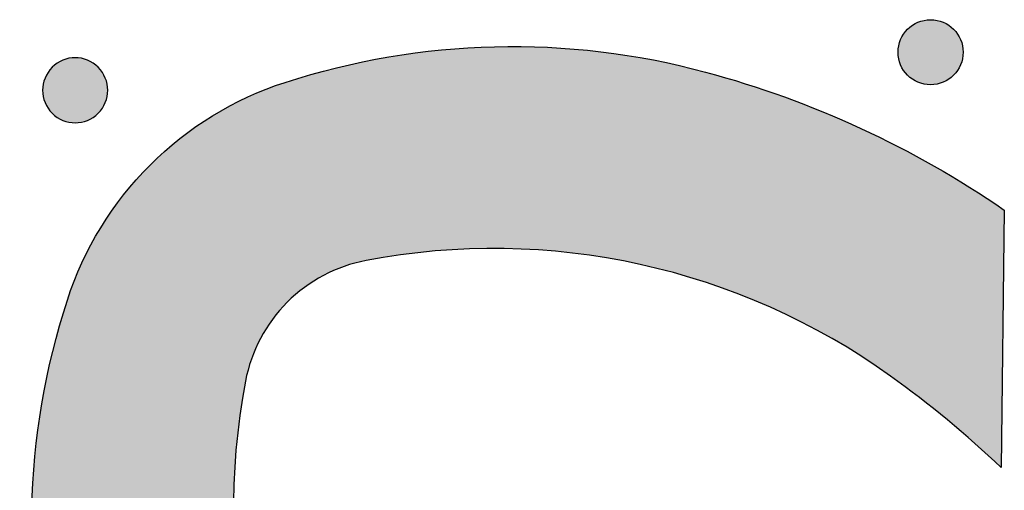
# Model space of a CAD drawing. Header units: millimetres. Extents: x -3873 to -97, y 912 to 4165.
# Tile 458 of 656: x -1485 to -1431, y 2713 to 2739. Entities that reach past the tile are written whole.
import ezdxf

# ---------------------------------------------------------------- set-up
doc = ezdxf.new("R2010")
doc.units = ezdxf.units.MM
doc.layers.add('pattern', color=7, linetype='Continuous', true_color=0x000000)

msp = doc.modelspace()

# ---------------------------------------------------------------- hatches: boundary and pattern name
at = {"layer": 'pattern'}
for points in [[(-1436.76, 2736.011), (-1436.732, 2735.984), (-1436.703, 2735.957), (-1436.673, 2735.93), (-1436.642, 2735.904), (-1436.611, 2735.878), (-1436.578, 2735.853), (-1436.545, 2735.828), (-1436.511, 2735.804), (-1436.476, 2735.781), (-1436.44, 2735.758), (-1436.404, 2735.736), (-1436.367, 2735.715), (-1436.329, 2735.694), (-1436.29, 2735.674), (-1436.25, 2735.656), (-1436.21, 2735.638), (-1436.17, 2735.621), (-1436.128, 2735.605), (-1436.086, 2735.589), (-1436.044, 2735.575), (-1436.001, 2735.562), (-1435.957, 2735.55), (-1435.913, 2735.539), (-1435.869, 2735.529), (-1435.824, 2735.521), (-1435.78, 2735.513), (-1435.734, 2735.507), (-1435.689, 2735.501), (-1435.643, 2735.497), (-1435.597, 2735.494), (-1435.552, 2735.492), (-1435.506, 2735.492), (-1435.46, 2735.492), (-1435.414, 2735.494), (-1435.368, 2735.497), (-1435.322, 2735.501), (-1435.277, 2735.507), (-1435.232, 2735.513), (-1435.187, 2735.521), (-1435.142, 2735.529), (-1435.098, 2735.539), (-1435.054, 2735.55), (-1435.01, 2735.562), (-1434.967, 2735.575), (-1434.925, 2735.59), (-1434.883, 2735.605), (-1434.842, 2735.621), (-1434.801, 2735.638), (-1434.761, 2735.656), (-1434.721, 2735.675), (-1434.683, 2735.694), (-1434.645, 2735.715), (-1434.607, 2735.736), (-1434.571, 2735.758), (-1434.535, 2735.781), (-1434.5, 2735.804), (-1434.466, 2735.828), (-1434.433, 2735.853), (-1434.4, 2735.878), (-1434.369, 2735.904), (-1434.338, 2735.93), (-1434.308, 2735.957), (-1434.279, 2735.984), (-1434.251, 2736.012), (-1434.223, 2736.04), (-1434.196, 2736.069), (-1434.17, 2736.099), (-1434.143, 2736.129), (-1434.118, 2736.161), (-1434.092, 2736.193), (-1434.068, 2736.227), (-1434.044, 2736.261), (-1434.02, 2736.296), (-1433.998, 2736.331), (-1433.976, 2736.368), (-1433.954, 2736.405), (-1433.934, 2736.443), (-1433.914, 2736.482), (-1433.895, 2736.521), (-1433.877, 2736.561), (-1433.86, 2736.602), (-1433.844, 2736.644), (-1433.829, 2736.686), (-1433.815, 2736.728), (-1433.802, 2736.771), (-1433.79, 2736.814), (-1433.779, 2736.858), (-1433.769, 2736.903), (-1433.76, 2736.947), (-1433.753, 2736.992), (-1433.746, 2737.037), (-1433.741, 2737.083), (-1433.737, 2737.129), (-1433.734, 2737.174), (-1433.732, 2737.22), (-1433.731, 2737.266), (-1433.732, 2737.312), (-1433.734, 2737.358), (-1433.737, 2737.404), (-1433.741, 2737.449), (-1433.746, 2737.495), (-1433.753, 2737.54), (-1433.76, 2737.585), (-1433.769, 2737.63), (-1433.779, 2737.674), (-1433.79, 2737.718), (-1433.802, 2737.761), (-1433.815, 2737.804), (-1433.829, 2737.847), (-1433.844, 2737.889), (-1433.86, 2737.93), (-1433.877, 2737.971), (-1433.895, 2738.011), (-1433.914, 2738.05), (-1433.934, 2738.089), (-1433.954, 2738.127), (-1433.976, 2738.164), (-1433.998, 2738.201), (-1434.02, 2738.237), (-1434.044, 2738.272), (-1434.068, 2738.306), (-1434.093, 2738.339), (-1434.118, 2738.371), (-1434.144, 2738.403), (-1434.17, 2738.434), (-1434.197, 2738.464), (-1434.224, 2738.493), (-1434.251, 2738.521), (-1434.279, 2738.548), (-1434.308, 2738.575), (-1434.338, 2738.602), (-1434.369, 2738.628), (-1434.401, 2738.654), (-1434.433, 2738.679), (-1434.466, 2738.704), (-1434.5, 2738.728), (-1434.535, 2738.752), (-1434.571, 2738.774), (-1434.608, 2738.796), (-1434.645, 2738.818), (-1434.683, 2738.838), (-1434.722, 2738.858), (-1434.761, 2738.877), (-1434.801, 2738.894), (-1434.842, 2738.911), (-1434.883, 2738.928), (-1434.925, 2738.943), (-1434.968, 2738.957), (-1435.011, 2738.97), (-1435.054, 2738.982), (-1435.098, 2738.993), (-1435.142, 2739.003), (-1435.187, 2739.011), (-1435.232, 2739.019), (-1435.277, 2739.026), (-1435.323, 2739.031), (-1435.368, 2739.035), (-1435.414, 2739.038), (-1435.46, 2739.04), (-1435.506, 2739.04), (-1435.552, 2739.04), (-1435.598, 2739.038), (-1435.643, 2739.035), (-1435.689, 2739.031), (-1435.735, 2739.026), (-1435.78, 2739.019), (-1435.825, 2739.011), (-1435.869, 2739.003), (-1435.914, 2738.993), (-1435.958, 2738.982), (-1436.001, 2738.97), (-1436.044, 2738.957), (-1436.087, 2738.943), (-1436.128, 2738.927), (-1436.17, 2738.911), (-1436.211, 2738.894), (-1436.251, 2738.876), (-1436.29, 2738.858), (-1436.329, 2738.838), (-1436.367, 2738.817), (-1436.404, 2738.796), (-1436.441, 2738.774), (-1436.476, 2738.751), (-1436.511, 2738.728), (-1436.545, 2738.704), (-1436.579, 2738.679), (-1436.611, 2738.654), (-1436.643, 2738.628), (-1436.673, 2738.602), (-1436.703, 2738.575), (-1436.732, 2738.548), (-1436.76, 2738.521), (-1436.788, 2738.492), (-1436.815, 2738.463), (-1436.842, 2738.434), (-1436.868, 2738.403), (-1436.894, 2738.371), (-1436.919, 2738.339), (-1436.944, 2738.305), (-1436.968, 2738.271), (-1436.991, 2738.236), (-1437.014, 2738.201), (-1437.036, 2738.164), (-1437.057, 2738.127), (-1437.078, 2738.089), (-1437.097, 2738.05), (-1437.116, 2738.011), (-1437.134, 2737.971), (-1437.151, 2737.93), (-1437.167, 2737.889), (-1437.182, 2737.847), (-1437.196, 2737.804), (-1437.21, 2737.761), (-1437.222, 2737.718), (-1437.233, 2737.674), (-1437.242, 2737.629), (-1437.251, 2737.585), (-1437.259, 2737.54), (-1437.265, 2737.495), (-1437.271, 2737.449), (-1437.275, 2737.404), (-1437.278, 2737.358), (-1437.279, 2737.312), (-1437.28, 2737.266), (-1437.279, 2737.22), (-1437.278, 2737.174), (-1437.275, 2737.128), (-1437.271, 2737.083), (-1437.265, 2737.037), (-1437.259, 2736.992), (-1437.251, 2736.947), (-1437.242, 2736.902), (-1437.232, 2736.858), (-1437.222, 2736.814), (-1437.209, 2736.771), (-1437.196, 2736.728), (-1437.182, 2736.685), (-1437.167, 2736.643), (-1437.151, 2736.602), (-1437.134, 2736.561), (-1437.116, 2736.521), (-1437.097, 2736.482), (-1437.078, 2736.443), (-1437.057, 2736.405), (-1437.036, 2736.368), (-1437.014, 2736.331), (-1436.991, 2736.295), (-1436.968, 2736.261), (-1436.944, 2736.226), (-1436.919, 2736.193), (-1436.894, 2736.161), (-1436.868, 2736.129), (-1436.842, 2736.098), (-1436.815, 2736.069), (-1436.788, 2736.039)], [(-1461.554, 2684.713), (-1475.598, 2684.544), (-1476.223, 2685.476), (-1476.83, 2686.423), (-1477.417, 2687.383), (-1477.985, 2688.356), (-1478.532, 2689.342), (-1479.059, 2690.34), (-1479.565, 2691.35), (-1480.049, 2692.37), (-1480.512, 2693.4), (-1480.953, 2694.439), (-1481.371, 2695.487), (-1481.768, 2696.543), (-1482.141, 2697.606), (-1482.492, 2698.675), (-1482.819, 2699.751), (-1483.124, 2700.831), (-1483.305, 2701.525), (-1483.474, 2702.224), (-1483.631, 2702.927), (-1483.776, 2703.635), (-1483.908, 2704.347), (-1484.028, 2705.062), (-1484.135, 2705.78), (-1484.229, 2706.501), (-1484.31, 2707.225), (-1484.378, 2707.951), (-1484.433, 2708.679), (-1484.474, 2709.408), (-1484.503, 2710.138), (-1484.518, 2710.869), (-1484.52, 2711.601), (-1484.509, 2712.332), (-1484.485, 2713.064), (-1484.447, 2713.794), (-1484.396, 2714.524), (-1484.331, 2715.252), (-1484.254, 2715.978), (-1484.163, 2716.702), (-1484.06, 2717.424), (-1483.944, 2718.143), (-1483.814, 2718.858), (-1483.672, 2719.571), (-1483.518, 2720.279), (-1483.351, 2720.983), (-1483.172, 2721.683), (-1482.981, 2722.378), (-1482.778, 2723.068), (-1482.563, 2723.752), (-1482.389, 2724.264), (-1482.199, 2724.772), (-1481.994, 2725.275), (-1481.774, 2725.773), (-1481.539, 2726.265), (-1481.289, 2726.751), (-1481.025, 2727.229), (-1480.746, 2727.7), (-1480.454, 2728.162), (-1480.148, 2728.615), (-1479.829, 2729.059), (-1479.498, 2729.492), (-1479.154, 2729.915), (-1478.799, 2730.326), (-1478.433, 2730.726), (-1478.057, 2731.113), (-1477.67, 2731.49), (-1477.27, 2731.856), (-1476.859, 2732.211), (-1476.436, 2732.554), (-1476.003, 2732.886), (-1475.559, 2733.205), (-1475.106, 2733.511), (-1474.644, 2733.803), (-1474.174, 2734.082), (-1473.695, 2734.346), (-1473.21, 2734.596), (-1472.717, 2734.831), (-1472.219, 2735.051), (-1471.716, 2735.256), (-1471.208, 2735.446), (-1470.697, 2735.62), (-1470.012, 2735.835), (-1469.323, 2736.038), (-1468.628, 2736.23), (-1467.928, 2736.409), (-1467.224, 2736.576), (-1466.515, 2736.73), (-1465.803, 2736.873), (-1465.088, 2737.002), (-1464.369, 2737.118), (-1463.647, 2737.222), (-1462.923, 2737.313), (-1462.197, 2737.39), (-1461.468, 2737.455), (-1460.739, 2737.506), (-1460.008, 2737.544), (-1459.277, 2737.568), (-1458.546, 2737.58), (-1457.814, 2737.578), (-1457.083, 2737.563), (-1456.353, 2737.534), (-1455.624, 2737.492), (-1454.896, 2737.438), (-1454.17, 2737.37), (-1453.446, 2737.289), (-1452.725, 2737.195), (-1452.007, 2737.088), (-1451.291, 2736.969), (-1450.58, 2736.836), (-1449.872, 2736.692), (-1449.169, 2736.535), (-1448.47, 2736.366), (-1447.776, 2736.185), (-1446.695, 2735.881), (-1445.62, 2735.553), (-1444.55, 2735.203), (-1443.487, 2734.829), (-1442.431, 2734.433), (-1441.383, 2734.015), (-1440.344, 2733.574), (-1439.314, 2733.112), (-1438.294, 2732.627), (-1437.284, 2732.122), (-1436.286, 2731.595), (-1435.3, 2731.048), (-1434.327, 2730.48), (-1433.366, 2729.893), (-1432.42, 2729.287), (-1431.488, 2728.662), (-1431.654, 2714.617), (-1433.096, 2715.941), (-1434.583, 2717.216), (-1436.113, 2718.438), (-1437.684, 2719.606), (-1438.436, 2720.132), (-1439.204, 2720.641), (-1439.989, 2721.133), (-1440.788, 2721.607), (-1441.603, 2722.063), (-1442.431, 2722.5), (-1443.274, 2722.917), (-1444.128, 2723.313), (-1444.995, 2723.689), (-1445.874, 2724.044), (-1446.762, 2724.376), (-1447.661, 2724.686), (-1448.568, 2724.974), (-1449.484, 2725.238), (-1450.406, 2725.479), (-1451.334, 2725.696), (-1452.268, 2725.89), (-1453.206, 2726.059), (-1454.148, 2726.204), (-1455.092, 2726.325), (-1456.038, 2726.421), (-1456.984, 2726.493), (-1457.93, 2726.541), (-1458.874, 2726.565), (-1459.817, 2726.564), (-1460.756, 2726.54), (-1461.692, 2726.492), (-1462.622, 2726.421), (-1463.547, 2726.327), (-1464.466, 2726.21), (-1465.377, 2726.072), (-1466.28, 2725.911), (-1466.429, 2725.881), (-1466.578, 2725.849), (-1466.727, 2725.813), (-1466.876, 2725.775), (-1467.024, 2725.734), (-1467.171, 2725.689), (-1467.318, 2725.643), (-1467.464, 2725.593), (-1467.61, 2725.541), (-1467.754, 2725.485), (-1467.898, 2725.427), (-1468.041, 2725.367), (-1468.182, 2725.303), (-1468.323, 2725.237), (-1468.462, 2725.168), (-1468.6, 2725.097), (-1468.737, 2725.023), (-1468.872, 2724.946), (-1469.006, 2724.867), (-1469.138, 2724.786), (-1469.269, 2724.702), (-1469.397, 2724.615), (-1469.524, 2724.527), (-1469.65, 2724.436), (-1469.773, 2724.343), (-1469.894, 2724.248), (-1470.014, 2724.151), (-1470.131, 2724.051), (-1470.246, 2723.95), (-1470.359, 2723.847), (-1470.47, 2723.742), (-1470.578, 2723.636), (-1470.685, 2723.527), (-1470.79, 2723.416), (-1470.893, 2723.303), (-1470.994, 2723.188), (-1471.093, 2723.071), (-1471.19, 2722.951), (-1471.286, 2722.83), (-1471.379, 2722.707), (-1471.469, 2722.582), (-1471.558, 2722.455), (-1471.644, 2722.326), (-1471.728, 2722.195), (-1471.81, 2722.063), (-1471.889, 2721.929), (-1471.965, 2721.794), (-1472.039, 2721.658), (-1472.11, 2721.519), (-1472.179, 2721.38), (-1472.245, 2721.24), (-1472.309, 2721.098), (-1472.369, 2720.955), (-1472.427, 2720.811), (-1472.483, 2720.667), (-1472.535, 2720.521), (-1472.585, 2720.375), (-1472.632, 2720.228), (-1472.676, 2720.081), (-1472.717, 2719.933), (-1472.755, 2719.784), (-1472.791, 2719.635), (-1472.823, 2719.486), (-1472.853, 2719.337), (-1473.013, 2718.434), (-1473.152, 2717.523), (-1473.269, 2716.604), (-1473.362, 2715.679), (-1473.433, 2714.749), (-1473.481, 2713.813), (-1473.505, 2712.874), (-1473.505, 2711.931), (-1473.482, 2710.987), (-1473.434, 2710.041), (-1473.361, 2709.095), (-1473.265, 2708.149), (-1473.144, 2707.205), (-1472.999, 2706.263), (-1472.829, 2705.325), (-1472.636, 2704.391), (-1472.419, 2703.463), (-1472.177, 2702.541), (-1471.913, 2701.625), (-1471.625, 2700.718), (-1471.315, 2699.82), (-1470.982, 2698.931), (-1470.628, 2698.053), (-1470.252, 2697.186), (-1469.855, 2696.331), (-1469.438, 2695.489), (-1469.001, 2694.66), (-1468.545, 2693.846), (-1468.071, 2693.046), (-1467.579, 2692.262), (-1467.069, 2691.494), (-1466.544, 2690.742), (-1465.375, 2689.172), (-1464.153, 2687.642), (-1462.878, 2686.155)], [(-1483.392, 2736.447), (-1483.419, 2736.419), (-1483.446, 2736.39), (-1483.473, 2736.36), (-1483.499, 2736.329), (-1483.525, 2736.297), (-1483.55, 2736.265), (-1483.575, 2736.232), (-1483.599, 2736.198), (-1483.622, 2736.163), (-1483.645, 2736.127), (-1483.667, 2736.091), (-1483.688, 2736.053), (-1483.709, 2736.015), (-1483.728, 2735.977), (-1483.747, 2735.937), (-1483.765, 2735.897), (-1483.782, 2735.856), (-1483.798, 2735.815), (-1483.813, 2735.773), (-1483.827, 2735.731), (-1483.84, 2735.688), (-1483.852, 2735.644), (-1483.863, 2735.6), (-1483.873, 2735.556), (-1483.882, 2735.512), (-1483.89, 2735.467), (-1483.896, 2735.421), (-1483.901, 2735.376), (-1483.906, 2735.33), (-1483.909, 2735.285), (-1483.91, 2735.239), (-1483.911, 2735.193), (-1483.91, 2735.147), (-1483.909, 2735.101), (-1483.906, 2735.055), (-1483.901, 2735.01), (-1483.896, 2734.964), (-1483.89, 2734.919), (-1483.882, 2734.874), (-1483.873, 2734.829), (-1483.863, 2734.785), (-1483.852, 2734.741), (-1483.84, 2734.698), (-1483.827, 2734.655), (-1483.813, 2734.612), (-1483.798, 2734.57), (-1483.782, 2734.529), (-1483.765, 2734.488), (-1483.747, 2734.448), (-1483.728, 2734.409), (-1483.709, 2734.37), (-1483.688, 2734.332), (-1483.667, 2734.295), (-1483.645, 2734.258), (-1483.622, 2734.223), (-1483.599, 2734.188), (-1483.575, 2734.154), (-1483.55, 2734.121), (-1483.525, 2734.088), (-1483.499, 2734.057), (-1483.473, 2734.026), (-1483.446, 2733.996), (-1483.419, 2733.967), (-1483.391, 2733.939), (-1483.363, 2733.911), (-1483.334, 2733.884), (-1483.304, 2733.857), (-1483.274, 2733.831), (-1483.242, 2733.805), (-1483.21, 2733.78), (-1483.176, 2733.756), (-1483.142, 2733.732), (-1483.107, 2733.708), (-1483.072, 2733.685), (-1483.035, 2733.663), (-1482.998, 2733.642), (-1482.96, 2733.622), (-1482.921, 2733.602), (-1482.882, 2733.583), (-1482.842, 2733.565), (-1482.801, 2733.548), (-1482.76, 2733.532), (-1482.718, 2733.517), (-1482.675, 2733.503), (-1482.632, 2733.49), (-1482.589, 2733.478), (-1482.545, 2733.467), (-1482.501, 2733.457), (-1482.456, 2733.448), (-1482.411, 2733.441), (-1482.366, 2733.434), (-1482.32, 2733.429), (-1482.275, 2733.425), (-1482.229, 2733.422), (-1482.183, 2733.42), (-1482.137, 2733.419), (-1482.091, 2733.42), (-1482.046, 2733.422), (-1482, 2733.425), (-1481.954, 2733.429), (-1481.909, 2733.434), (-1481.863, 2733.441), (-1481.819, 2733.448), (-1481.774, 2733.457), (-1481.73, 2733.467), (-1481.686, 2733.478), (-1481.642, 2733.49), (-1481.599, 2733.503), (-1481.557, 2733.517), (-1481.515, 2733.532), (-1481.474, 2733.548), (-1481.433, 2733.565), (-1481.393, 2733.583), (-1481.353, 2733.602), (-1481.315, 2733.622), (-1481.277, 2733.642), (-1481.239, 2733.664), (-1481.203, 2733.686), (-1481.167, 2733.708), (-1481.132, 2733.732), (-1481.098, 2733.756), (-1481.065, 2733.78), (-1481.033, 2733.806), (-1481.001, 2733.831), (-1480.97, 2733.858), (-1480.94, 2733.884), (-1480.911, 2733.911), (-1480.883, 2733.939), (-1480.856, 2733.967), (-1480.829, 2733.996), (-1480.802, 2734.026), (-1480.776, 2734.057), (-1480.75, 2734.088), (-1480.725, 2734.121), (-1480.7, 2734.154), (-1480.676, 2734.188), (-1480.653, 2734.223), (-1480.63, 2734.259), (-1480.608, 2734.295), (-1480.587, 2734.332), (-1480.566, 2734.37), (-1480.547, 2734.409), (-1480.528, 2734.449), (-1480.51, 2734.489), (-1480.493, 2734.529), (-1480.477, 2734.571), (-1480.462, 2734.613), (-1480.447, 2734.655), (-1480.434, 2734.698), (-1480.422, 2734.741), (-1480.411, 2734.785), (-1480.402, 2734.83), (-1480.393, 2734.874), (-1480.385, 2734.919), (-1480.379, 2734.964), (-1480.373, 2735.01), (-1480.369, 2735.056), (-1480.366, 2735.101), (-1480.365, 2735.147), (-1480.364, 2735.193), (-1480.365, 2735.239), (-1480.366, 2735.285), (-1480.369, 2735.331), (-1480.373, 2735.376), (-1480.379, 2735.422), (-1480.385, 2735.467), (-1480.393, 2735.512), (-1480.402, 2735.556), (-1480.411, 2735.601), (-1480.422, 2735.645), (-1480.434, 2735.688), (-1480.448, 2735.731), (-1480.462, 2735.773), (-1480.477, 2735.815), (-1480.493, 2735.857), (-1480.51, 2735.897), (-1480.528, 2735.938), (-1480.547, 2735.977), (-1480.566, 2736.016), (-1480.587, 2736.054), (-1480.608, 2736.091), (-1480.63, 2736.127), (-1480.653, 2736.163), (-1480.676, 2736.198), (-1480.7, 2736.232), (-1480.725, 2736.265), (-1480.75, 2736.298), (-1480.776, 2736.329), (-1480.802, 2736.36), (-1480.829, 2736.39), (-1480.856, 2736.419), (-1480.884, 2736.447), (-1480.912, 2736.475), (-1480.941, 2736.502), (-1480.971, 2736.528), (-1481.001, 2736.555), (-1481.033, 2736.58), (-1481.065, 2736.606), (-1481.099, 2736.63), (-1481.133, 2736.654), (-1481.168, 2736.678), (-1481.203, 2736.7), (-1481.24, 2736.722), (-1481.277, 2736.744), (-1481.315, 2736.764), (-1481.354, 2736.784), (-1481.393, 2736.803), (-1481.433, 2736.821), (-1481.474, 2736.838), (-1481.515, 2736.854), (-1481.557, 2736.869), (-1481.6, 2736.883), (-1481.643, 2736.896), (-1481.686, 2736.908), (-1481.73, 2736.919), (-1481.774, 2736.929), (-1481.819, 2736.938), (-1481.864, 2736.945), (-1481.909, 2736.952), (-1481.954, 2736.957), (-1482, 2736.961), (-1482.046, 2736.964), (-1482.092, 2736.966), (-1482.138, 2736.966), (-1482.183, 2736.966), (-1482.229, 2736.964), (-1482.275, 2736.961), (-1482.321, 2736.957), (-1482.366, 2736.952), (-1482.411, 2736.945), (-1482.456, 2736.937), (-1482.501, 2736.929), (-1482.545, 2736.919), (-1482.589, 2736.908), (-1482.633, 2736.896), (-1482.676, 2736.883), (-1482.718, 2736.869), (-1482.76, 2736.854), (-1482.801, 2736.837), (-1482.842, 2736.82), (-1482.882, 2736.803), (-1482.921, 2736.784), (-1482.96, 2736.764), (-1482.998, 2736.744), (-1483.035, 2736.722), (-1483.072, 2736.7), (-1483.108, 2736.678), (-1483.142, 2736.654), (-1483.177, 2736.63), (-1483.21, 2736.605), (-1483.242, 2736.58), (-1483.274, 2736.554), (-1483.305, 2736.528), (-1483.334, 2736.502), (-1483.363, 2736.474)]]:
    msp.add_hatch(color=256, dxfattribs=at).paths.add_polyline_path(points, flags=0)

# ---------------------------------------------------------------- linework, layer by layer
msp.add_line((-1431.488, 2728.662), (-1431.654, 2714.617), dxfattribs=at)
msp.add_circle((-1435.506, 2737.266), 1.774, dxfattribs=at)
at = {"layer": 'pattern', "extrusion": (0, 0, -1)}
for centre, radius, start, end in [((1458.285, 2697.315), 40.266, 72.0465, 105.13), ((1461.726, 2684.589), 53.449, 105.13, 124.4539), ((1465.01, 2718.068), 18.45, 44.9953, 72.0465), ((1465.01, 2718.068), 18.45, 17.9441, 44.9953), ((1444.256, 2711.347), 40.266, 344.8606, 17.9441)]:
    msp.add_arc(centre, radius, start, end, dxfattribs=at)
at = {"layer": 'pattern'}
for centre, radius, start, end in [((-1482.137, 2735.193), 1.773, 315.0047, 135.0047), ((-1482.137, 2735.193), 1.773, 135.0047, 315.0047), ((-1459.33, 2689.432), 37.135, 54.3459, 100.7874), ((-1464.733, 2717.791), 8.266, 100.7874, 135.0047), ((-1464.733, 2717.791), 8.266, 135.0047, 169.2219), ((-1436.373, 2712.393), 37.135, 169.2219, 215.6635), ((-1470.788, 2673.46), 56.792, 46.4441, 54.3459)]:
    msp.add_arc(centre, radius, start, end, dxfattribs=at)

doc.saveas('drawing.dxf')
